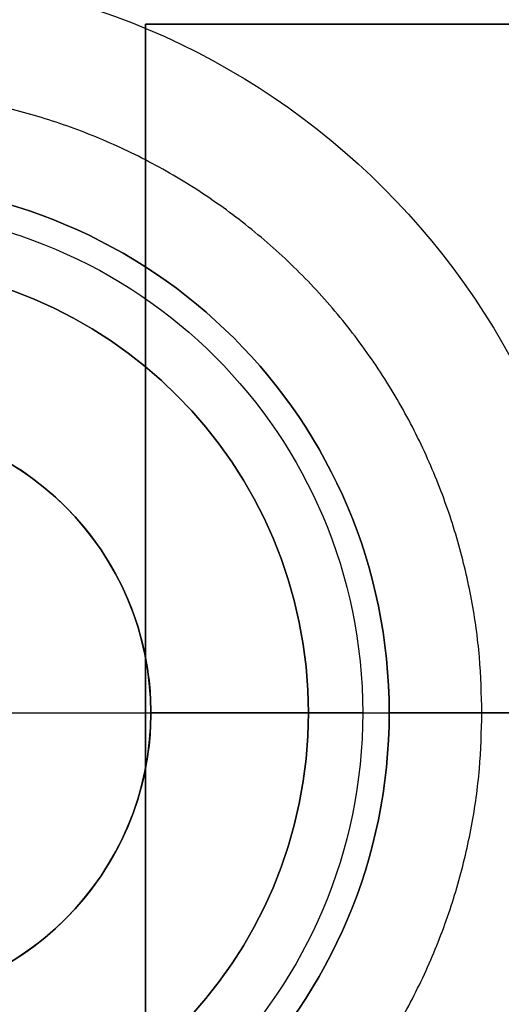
# Model space of a CAD drawing. Header units: millimetres. Extents: x -726 to 706, y -16 to 15.
# Tile 653 of 656: x 643.48 to 648.02, y -2.49 to 6.8. Entities that reach past the tile are written whole.
import ezdxf

# ---------------------------------------------------------------- set-up
doc = ezdxf.new("R2010")
doc.units = ezdxf.units.MM
doc.layers.add('METAL NEGRO', color=7, linetype='Continuous')

msp = doc.modelspace()

# ---------------------------------------------------------------- linework, layer by layer
at = {"layer": 'METAL NEGRO'}
for p, q in [((644.6644, -6.2403, 1118.081), (644.6644, 6.7597, 1118.081)), ((644.6644, 6.7597, 1118.081), (655.6644, 6.7597, 1118.081)), ((635.6644, 0.2597, 1118.331), (644.6644, 0.2597, 1118.331)), ((644.6644, 0.2597, 1117.831), (644.6644, 0.2597, 1118.331)), ((644.6644, 0.2597, 1117.831), (655.6644, 0.2597, 1117.831)), ((646.7144, 0.2597, 1084.831), (644.7144, 0.2597, 1084.831)), ((644.7144, 0.2597, 1093.331), (646.2023, 0.2597, 1093.331)), ((646.2023, 0.2597, 1099.831), (648.9644, 0.2597, 1099.831)), ((646.9644, 0.2597, 1099.831), (646.9644, 0.2597, 1101.331)), ((706.4644, 0.2597, 1099.831), (646.9644, 0.2597, 1099.831))]:
    msp.add_line(p, q, dxfattribs=at)
at = {"layer": 'METAL NEGRO', "extrusion": (0, 0, -1)}
for centre, radius, start, end in [((-641.9644, 0.2597, -1099.831), 7, 0, 180), ((-641.9644, 0.2597, -1099.831), 5, 90, 270), ((-641.9644, 0.2597, -1084.831), 4.75, 0, 180), ((-641.9644, 0.2597, -1099.831), 4.2379, 0, 180), ((-641.9644, 0.2597, -1089.081), 2.75, 46.19717, 180), ((-641.9644, 0.2597, -1093.331), 2.75, 0, 180), ((-641.9644, 0.2597, -1099.831), 7, 180, 0), ((-641.9644, 0.2597, -1084.831), 4.75, 180, 0), ((-641.9644, 0.2597, -1099.831), 4.2379, 180, 0), ((-641.9644, 0.2597, -1093.331), 2.75, 180, 0), ((-641.9644, 0.2597, -1089.081), 2.75, 180, 313.80142)]:
    msp.add_arc(centre, radius, start, end, dxfattribs=at)
at = {"layer": 'METAL NEGRO'}
for centre, radius, start, end in [((641.9644, 0.2597, 1101.331), 5, 270, 90), ((641.9644, 0.2597, 1100.581), 5, 270, 90), ((641.9644, 0.2597, 1093.331), 4.2379, 0, 180), ((641.9644, 0.2597, 1096.581), 4.2379, 0, 180), ((641.9644, 0.2597, 1084.831), 2.75, 0, 180), ((641.9644, 0.2597, 1093.331), 4.2379, 180, 0), ((641.9644, 0.2597, 1096.581), 4.2379, 180, 0), ((641.9644, 0.2597, 1084.831), 2.75, 180, 0)]:
    msp.add_arc(centre, radius, start, end, dxfattribs=at)
for points in [[(644.6644, -6.2403, 1117.831), (644.6644, 6.7597, 1117.831)], [(644.6644, 6.7597, 1117.831), (644.6644, 6.7597, 1118.331)], [(644.6644, 6.7597, 1118.331), (644.6644, -6.2403, 1118.331)], [(644.6644, 6.7597, 1117.831), (655.6644, 6.7597, 1117.831)], [(655.6644, 6.7597, 1118.331), (644.6644, 6.7597, 1118.331)], [(644.7144, 0.2597, 1093.331), (644.7144, 0.2597, 1084.831)], [(646.2023, 0.2597, 1099.831), (646.2023, 0.2597, 1093.331)], [(646.7144, 0.2597, 1084.831), (648.9644, 0.2597, 1099.831)]]:
    msp.add_open_spline(points, degree=1, dxfattribs=at)
for points in [[(647.8394, 0.2597, 1092.331), (647.8394, 6.1347, 1092.331), (641.9644, 6.1347, 1092.331), (636.0894, 6.1347, 1092.331), (636.0894, 0.2597, 1092.331)], [(636.0894, 0.2597, 1092.331), (636.0894, -5.6153, 1092.331), (641.9644, -5.6153, 1092.331), (647.8394, -5.6153, 1092.331), (647.8394, 0.2597, 1092.331)]]:
    msp.add_rational_spline(points, [1, 0.707106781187, 1, 0.707106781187, 1], degree=2, knots=[1.570796, 1.570796, 1.570796, 3.141593, 3.141593, 4.712389, 4.712389, 4.712389], dxfattribs=at)

doc.saveas('drawing.dxf')
